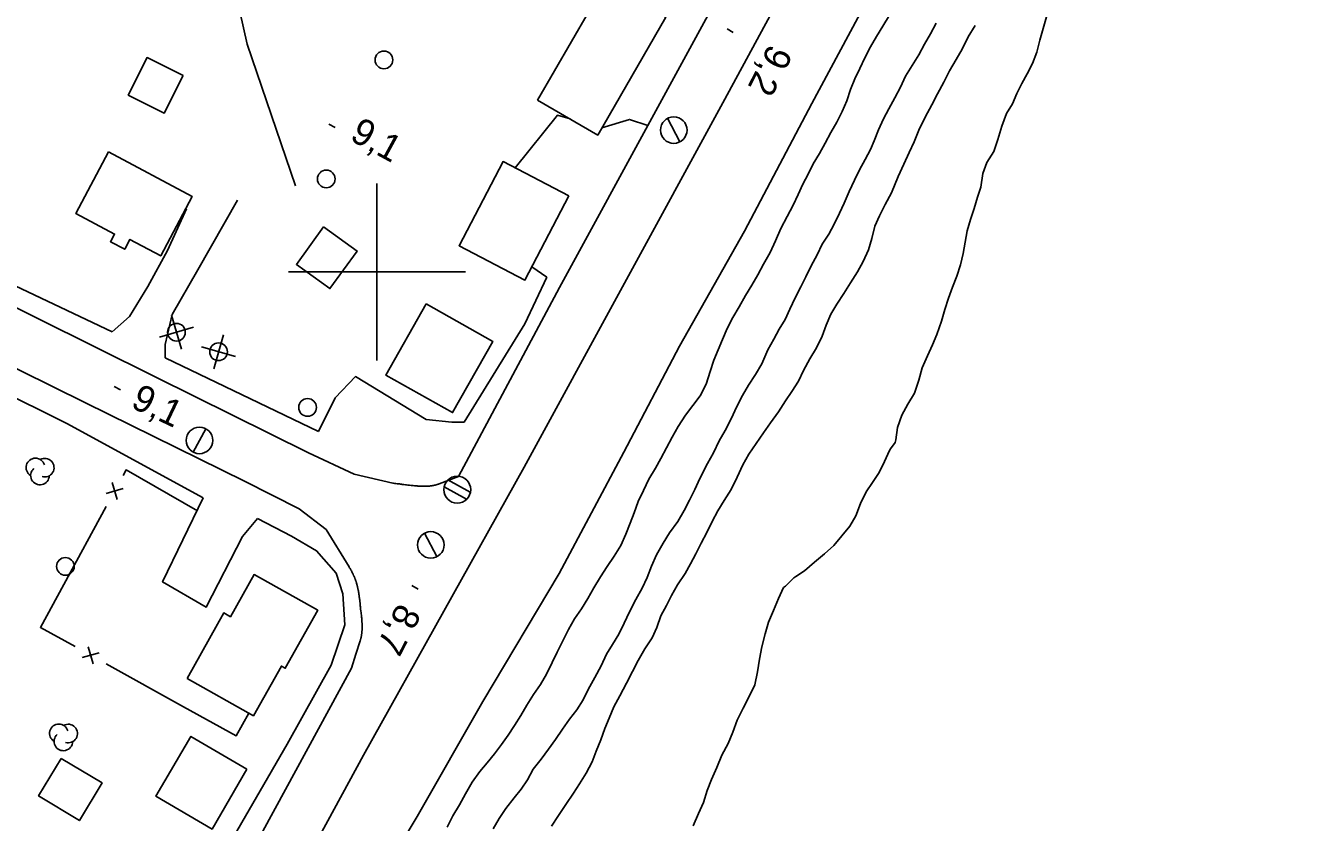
# Model space of a CAD drawing. Extents: x 219136 to 222520, y 5421589 to 5424530.
# Drawn here: x 221560.4 to 221706.2, y 5423137.9 to 5423227.8 of the extents above; entities that cross this region are included whole.
import ezdxf

# ---------------------------------------------------------------- set-up
doc = ezdxf.new("R2010")
doc.units = 0
for name, color, linetype in [('Level 19', 7, 'Continuous'), ('Level 2', 7, 'Continuous'), ('Level 21', 7, 'Continuous'), ('Level 3', 7, 'Continuous'), ('Level 31', 7, 'Continuous'), ('Level 36', 7, 'Continuous'), ('Level 37', 7, 'Continuous'), ('Level 4', 7, 'Continuous'), ('Level 44', 7, 'Continuous'), ('Level 61', 7, 'Continuous')]:
    doc.layers.add(name, color=color, linetype=linetype)

msp = doc.modelspace()

# ---------------------------------------------------------------- linework, layer by layer
at = {"layer": 'Level 19'}
for points in [[(221615.59, 5423211.76), (221620.38, 5423217.7), (221621.81, 5423217.27)], [(221625.4, 5423216.28), (221628.5, 5423217.23), (221630.57, 5423216.52)], [(221570.11, 5423193.24), (221572.08, 5423194.96), (221574.15, 5423198.36), (221576.37, 5423202.42), (221578.49, 5423207.12)], [(221584.26, 5423208.12), (221579.78, 5423200.25), (221576.89, 5423195.21), (221576.08, 5423191.83), (221576.09, 5423190.3)], [(221619.16, 5423199.41), (221617.48, 5423200.58)], [(221593.41, 5423181.98), (221595.28, 5423185.8), (221597.57, 5423188.2), (221605.56, 5423183.34), (221608.45, 5423183.04), (221609.86, 5423183.04)], [(221580.38, 5423174.52), (221575.81, 5423165.01), (221580.74, 5423162.18), (221584.82, 5423170.13), (221586.5, 5423172.19)]]:
    msp.add_lwpolyline(points, dxfattribs=at)
at = {"layer": 'Level 2'}
for points in [[(221657.85, 5423228.99), (221657.1, 5423227.74), (221656.38, 5423226.6), (221655.71, 5423225.42), (221655.08, 5423224.19), (221654.52, 5423222.97), (221653.96, 5423221.82), (221653.44, 5423220.6), (221653.03, 5423219.32), (221652.53, 5423218.1), (221651.9, 5423216.93), (221651.24, 5423215.73), (221650.61, 5423214.53), (221649.94, 5423213.39), (221649.25, 5423212.22), (221648.66, 5423211.05), (221648.09, 5423209.92), (221647.54, 5423208.76), (221646.98, 5423207.55), (221646.29, 5423206.25), (221645.58, 5423204.91), (221644.97, 5423203.51), (221644.4, 5423202.19), (221643.65, 5423200.9), (221642.99, 5423199.68), (221642.32, 5423198.5), (221641.6, 5423197.33), (221640.88, 5423196.06), (221640.18, 5423194.86), (221639.55, 5423193.61), (221639.02, 5423192.39), (221638.5, 5423191.2), (221638.02, 5423190.05), (221637.61, 5423188.78), (221637.17, 5423187.34), (221636.47, 5423186.03), (221635.64, 5423184.91), (221634.84, 5423183.82), (221633.99, 5423182.54), (221633.33, 5423181.35), (221632.7, 5423180.15)], [(221667.52, 5423227.83), (221666.73, 5423226.54), (221666.04, 5423225.17), (221665.37, 5423223.98), (221664.62, 5423222.69), (221663.98, 5423221.42), (221663.28, 5423220.12), (221662.63, 5423218.85), (221661.89, 5423217.46), (221661.17, 5423216.01), (221660.65, 5423214.71), (221660.07, 5423213.48), (221659.48, 5423212.16), (221658.84, 5423210.78), (221658.08, 5423208.94), (221657.37, 5423207.63), (221656.71, 5423206.32), (221656.21, 5423205.17), (221655.85, 5423203.79), (221655.47, 5423202.49), (221654.9, 5423201.17), (221654.23, 5423200.02), (221653.46, 5423198.79), (221652.7, 5423197.59), (221651.91, 5423196.36), (221651.24, 5423195.22), (221650.7, 5423193.98)], [(221663.11, 5423228.07), (221662.47, 5423226.89), (221661.8, 5423225.72), (221661.17, 5423224.51), (221660.43, 5423223.3), (221659.68, 5423222.09), (221659.08, 5423220.86), (221658.46, 5423219.65), (221657.79, 5423218.42), (221657.16, 5423217.3), (221656.63, 5423216.03), (221656.12, 5423214.82), (221655.71, 5423213.83), (221655.12, 5423212.71), (221654.47, 5423211.53), (221653.89, 5423210.36), (221653.29, 5423209.09), (221652.73, 5423207.77)], [(221652.73, 5423207.77), (221652.2, 5423206.63), (221651.62, 5423205.39), (221650.99, 5423204.26), (221650.27, 5423203.14), (221649.68, 5423201.95), (221649.03, 5423200.71), (221648.42, 5423199.47), (221647.84, 5423198.33), (221647.21, 5423197.1), (221646.62, 5423195.79), (221646.06, 5423194.64), (221645.42, 5423193.55), (221644.79, 5423192.4), (221644.11, 5423191.23), (221643.43, 5423189.65), (221642.72, 5423188.43), (221641.93, 5423187.22), (221641.26, 5423186.04), (221640.59, 5423184.74), (221640.01, 5423183.49), (221639.32, 5423182.11), (221638.63, 5423180.93), (221637.99, 5423179.6), (221637.32, 5423178.39), (221636.43, 5423176.69), (221635.87, 5423175.45), (221635.28, 5423174.24), (221634.67, 5423173.09), (221633.95, 5423171.84), (221633.02, 5423170.57), (221632.29, 5423169.4), (221631.57, 5423168.06), (221631, 5423166.81)], [(221650.7, 5423193.98), (221650.26, 5423192.75), (221649.63, 5423191.44), (221648.87, 5423190.18), (221648.14, 5423188.89), (221647.57, 5423187.69), (221646.82, 5423186.5), (221646.11, 5423185.45), (221645.32, 5423184.23), (221644.44, 5423182.99), (221643.64, 5423181.86), (221642.79, 5423180.64), (221641.96, 5423179.43), (221641.29, 5423178.23), (221640.67, 5423176.84), (221639.98, 5423175.46), (221639.21, 5423174.2), (221638.49, 5423173.03), (221637.84, 5423171.83), (221637.23, 5423170.58), (221636.61, 5423169.37), (221635.99, 5423168.2), (221635.41, 5423167.05), (221634.8, 5423165.96), (221633.94, 5423164.7), (221633.24, 5423163.49), (221632.7, 5423162.36), (221632.05, 5423161.18), (221631.59, 5423159.85), (221631.07, 5423158.72), (221630.23, 5423157.45), (221629.48, 5423156.13), (221628.85, 5423154.89), (221628.16, 5423153.58), (221627.43, 5423152.17), (221626.75, 5423150.9), (221626.2, 5423149.64), (221625.73, 5423148.45), (221625.29, 5423147.2), (221624.76, 5423145.9), (221624.31, 5423144.71), (221623.61, 5423143.43), (221622.86, 5423142.22), (221622.17, 5423141.17), (221621.31, 5423139.87), (221620.48, 5423138.63), (221619.7, 5423137.45)], [(221632.7, 5423180.15), (221632.04, 5423178.96), (221631.43, 5423177.86), (221630.7, 5423176.61), (221630.08, 5423175.35), (221629.48, 5423174.11), (221629.05, 5423172.83), (221628.6, 5423171.63), (221628.09, 5423170.39), (221627.53, 5423169.12), (221626.78, 5423167.92), (221625.98, 5423166.74), (221625.22, 5423165.57), (221624.49, 5423164.33), (221623.79, 5423163.14), (221623.08, 5423161.99), (221622.3, 5423160.84), (221621.61, 5423159.64), (221620.99, 5423158.35), (221620.36, 5423157.1), (221619.78, 5423155.92), (221619.15, 5423154.6), (221618.45, 5423153.45), (221617.67, 5423152.3), (221616.92, 5423151.1), (221616.23, 5423149.92), (221615.54, 5423148.79), (221614.83, 5423147.73), (221614.06, 5423146.67), (221613.26, 5423145.62), (221612.43, 5423144.61), (221611.63, 5423143.62), (221610.75, 5423142.41), (221609.98, 5423141.09), (221609.3, 5423139.86), (221608.57, 5423138.61), (221607.92, 5423137.34)], [(221631, 5423166.81), (221630.49, 5423165.52), (221629.94, 5423164.31), (221629.23, 5423163.03), (221628.51, 5423161.65), (221627.9, 5423160.37), (221627.31, 5423159.1), (221626.59, 5423157.95), (221625.93, 5423156.87), (221625.32, 5423155.53), (221624.58, 5423154.24), (221623.86, 5423152.88), (221623.29, 5423151.72), (221622.55, 5423150.59), (221621.75, 5423149.52), (221620.96, 5423148.39), (221620.17, 5423147.24), (221619.37, 5423146.14), (221618.54, 5423145), (221617.63, 5423143.88), (221616.99, 5423142.66), (221616.29, 5423141.61), (221615.49, 5423140.64), (221614.54, 5423139.45), (221613.79, 5423138.29), (221613.11, 5423137.14)]]:
    msp.add_lwpolyline(points, dxfattribs=at)
at = {"layer": 'Level 21'}
for points in [[(221598.19, 5423127.91), (221604.53, 5423138.55), (221611.94, 5423151.53), (221620.58, 5423165.98), (221627.88, 5423179.66), (221634.15, 5423191.64), (221641.49, 5423204.6), (221649.09, 5423219.02), (221656.48, 5423232.78), (221670.64, 5423258.63), (221677.1, 5423271.47), (221682.35, 5423283.26), (221687.31, 5423296.06), (221690.46, 5423306.63), (221695.18, 5423319.42), (221699.72, 5423331.08), (221703.69, 5423341.19), (221705.26, 5423350.74), (221706.24, 5423361.14), (221704.65, 5423368.08), (221701.8, 5423372.21), (221699.74, 5423375.84), (221698.83, 5423377.61), (221698.8, 5423379.16)], [(221660.64, 5423258.98), (221639.04, 5423219.11), (221616.62, 5423177.95), (221598.48, 5423145.47), (221572.5, 5423097.61), (221544.2, 5423045.77), (221525.59, 5423011.52), (221501.12, 5422966.85), (221480.22, 5422927.93), (221458.39, 5422888.43), (221441.16, 5422857.84), (221426.14, 5422830.08), (221397.61, 5422779.56)], [(221609.19, 5423176.93), (221620.62, 5423198.23), (221643.02, 5423239.4), (221653, 5423257.83)], [(221335.68, 5423242.61), (221372.49, 5423217.23), (221386.12, 5423207.98), (221392.43, 5423204.35), (221396.26, 5423203.52), (221401.26, 5423203.5), (221409.11, 5423204.18), (221417.67, 5423205.54), (221431.05, 5423208.68), (221449.79, 5423213.26), (221475.55, 5423219.3), (221482.95, 5423220.71), (221487.87, 5423221.29), (221493.35, 5423221.21), (221500.25, 5423220.76), (221509.32, 5423218.91), (221517.94, 5423215.77), (221529.09, 5423210.79), (221548.13, 5423201.48), (221575.05, 5423188.12), (221592.26, 5423179.59), (221597.42, 5423177.19), (221601.81, 5423176.17)], [(221596.85, 5423166.72), (221594.28, 5423170.92), (221591.23, 5423173.28), (221585.06, 5423176.4), (221567.1, 5423185.23), (221537.64, 5423199.8), (221520.74, 5423208.07), (221511.92, 5423211.72), (221496.62, 5423215.75), (221490.34, 5423215.73), (221481.68, 5423214.3), (221469, 5423211.48), (221441.03, 5423204.88), (221423.84, 5423200.83), (221408.19, 5423197.24), (221402.61, 5423195.33), (221398.28, 5423193.54), (221395.08, 5423191.62), (221392.15, 5423188.95), (221389.85, 5423184.71), (221388.07, 5423178.93), (221377.94, 5423146.6), (221366.37, 5423111.05)], [(221570.11, 5423193.24), (221553.24, 5423201.22)], [(221609.86, 5423183.04), (221616.69, 5423194.16), (221619.16, 5423199.41)], [(221593.41, 5423181.98), (221576.09, 5423190.3)], [(221580.38, 5423174.52), (221565, 5423182.88), (221556.86, 5423186.94)], [(221605.5, 5423175.81), (221605.55, 5423175.82), (221605.64, 5423175.82), (221605.69, 5423175.82), (221605.73, 5423175.82), (221605.77, 5423175.83), (221605.82, 5423175.83), (221605.86, 5423175.83), (221605.89, 5423175.84), (221605.93, 5423175.84), (221605.97, 5423175.84), (221606, 5423175.85), (221606.03, 5423175.85), (221606.07, 5423175.85), (221606.1, 5423175.86), (221606.16, 5423175.87), (221606.22, 5423175.87), (221606.27, 5423175.88), (221606.32, 5423175.89), (221606.36, 5423175.9), (221606.41, 5423175.91), (221606.45, 5423175.92), (221606.49, 5423175.92), (221606.52, 5423175.93), (221606.55, 5423175.94), (221606.59, 5423175.95), (221606.61, 5423175.95), (221606.64, 5423175.96), (221606.69, 5423175.98), (221606.74, 5423175.99), (221606.77, 5423176), (221606.81, 5423176.01), (221606.84, 5423176.02), (221606.86, 5423176.03), (221606.91, 5423176.04), (221606.94, 5423176.05), (221606.97, 5423176.06), (221607, 5423176.08), (221607.04, 5423176.09), (221608.12, 5423176.51), (221609.19, 5423176.93)], [(221601.81, 5423176.17), (221601.84, 5423176.17), (221602, 5423176.14), (221602.15, 5423176.12), (221602.29, 5423176.1), (221602.42, 5423176.08), (221602.54, 5423176.07), (221602.65, 5423176.05), (221602.76, 5423176.04), (221602.86, 5423176.02), (221602.96, 5423176.01), (221603.04, 5423176), (221603.21, 5423175.98), (221603.35, 5423175.96), (221603.48, 5423175.95), (221603.59, 5423175.94), (221603.69, 5423175.93), (221603.86, 5423175.91), (221603.99, 5423175.9), (221604.08, 5423175.89), (221604.23, 5423175.87), (221604.37, 5423175.86), (221604.45, 5423175.85), (221604.53, 5423175.85), (221604.61, 5423175.84), (221604.69, 5423175.84), (221604.76, 5423175.83), (221604.84, 5423175.83), (221604.91, 5423175.82), (221604.97, 5423175.82), (221605.04, 5423175.82), (221605.1, 5423175.82), (221605.17, 5423175.81), (221605.23, 5423175.81), (221605.28, 5423175.81), (221605.34, 5423175.81), (221605.4, 5423175.81), (221605.45, 5423175.81), (221605.5, 5423175.81)], [(221582.94, 5423134.73), (221589.85, 5423146.69), (221594.82, 5423155.61), (221596.39, 5423160.16), (221596.14, 5423163.67), (221595.4, 5423165.99), (221593.19, 5423168.53), (221590.34, 5423170.19), (221586.5, 5423172.19)], [(221597.7, 5423164.88), (221597.68, 5423164.93), (221597.67, 5423164.97), (221597.65, 5423165.02), (221597.64, 5423165.06), (221597.63, 5423165.1), (221597.62, 5423165.13), (221597.59, 5423165.2), (221597.57, 5423165.26), (221597.55, 5423165.31), (221597.54, 5423165.35), (221597.52, 5423165.39), (221597.51, 5423165.42), (221597.49, 5423165.48), (221597.47, 5423165.53), (221597.45, 5423165.56), (221597.43, 5423165.61), (221597.41, 5423165.66), (221597.39, 5423165.7), (221597.37, 5423165.75), (221597.35, 5423165.79), (221597.33, 5423165.83), (221597.31, 5423165.87), (221597.29, 5423165.91), (221597.27, 5423165.95), (221597.26, 5423165.99), (221597.24, 5423166.02), (221597.22, 5423166.06), (221597.18, 5423166.13), (221597.15, 5423166.2), (221597.11, 5423166.27), (221597.07, 5423166.33), (221597.04, 5423166.39), (221597.01, 5423166.45), (221596.97, 5423166.51), (221596.94, 5423166.56), (221596.91, 5423166.62), (221596.88, 5423166.67), (221596.85, 5423166.72)], [(221597.11, 5423155.29), (221597.61, 5423156.84), (221598.11, 5423158.38), (221598.12, 5423158.41), (221598.13, 5423158.44), (221598.14, 5423158.47), (221598.15, 5423158.5), (221598.15, 5423158.53), (221598.16, 5423158.56), (221598.17, 5423158.59), (221598.18, 5423158.61), (221598.19, 5423158.64), (221598.19, 5423158.67), (221598.21, 5423158.73), (221598.22, 5423158.78), (221598.23, 5423158.84), (221598.24, 5423158.89), (221598.25, 5423158.95), (221598.26, 5423159), (221598.27, 5423159.05), (221598.27, 5423159.1), (221598.28, 5423159.15), (221598.29, 5423159.2), (221598.29, 5423159.25), (221598.3, 5423159.3), (221598.3, 5423159.35), (221598.31, 5423159.39), (221598.31, 5423159.44), (221598.31, 5423159.49), (221598.32, 5423159.53), (221598.32, 5423159.58), (221598.32, 5423159.62), (221598.32, 5423159.66), (221598.32, 5423159.71), (221598.33, 5423159.75), (221598.33, 5423159.79), (221598.33, 5423159.83), (221598.33, 5423159.87), (221598.33, 5423159.91), (221598.33, 5423159.95), (221598.33, 5423160.03), (221598.33, 5423160.1), (221598.33, 5423160.17), (221598.32, 5423160.24), (221598.32, 5423160.31), (221598.32, 5423160.38), (221598.31, 5423160.44), (221598.31, 5423160.5), (221598.31, 5423160.56), (221598.3, 5423160.62), (221598.3, 5423160.68), (221598.29, 5423160.73), (221598.28, 5423160.84), (221598.28, 5423160.93), (221598.27, 5423161.03), (221598.26, 5423161.11), (221598.25, 5423161.2), (221598.24, 5423161.27), (221598.22, 5423161.42), (221598.21, 5423161.54), (221598.18, 5423161.76), (221598.16, 5423161.92), (221598.15, 5423162.05), (221598.14, 5423162.14), (221598.13, 5423162.21), (221598.12, 5423162.31), (221598.11, 5423162.41), (221598.09, 5423162.62), (221598.07, 5423162.81), (221598.06, 5423162.9), (221598.05, 5423162.99), (221598.04, 5423163.07), (221598.03, 5423163.16), (221598.02, 5423163.23), (221598.01, 5423163.31), (221598, 5423163.39), (221597.99, 5423163.46), (221597.98, 5423163.53), (221597.97, 5423163.6), (221597.96, 5423163.66), (221597.95, 5423163.73), (221597.94, 5423163.79), (221597.93, 5423163.85), (221597.92, 5423163.9), (221597.91, 5423163.96), (221597.9, 5423164.01), (221597.89, 5423164.07), (221597.88, 5423164.12), (221597.87, 5423164.17), (221597.86, 5423164.21), (221597.85, 5423164.26), (221597.84, 5423164.3), (221597.83, 5423164.35), (221597.82, 5423164.39), (221597.81, 5423164.43), (221597.8, 5423164.51), (221597.78, 5423164.58), (221597.76, 5423164.65), (221597.74, 5423164.71), (221597.73, 5423164.77), (221597.7, 5423164.88)], [(221490.32, 5422960.26), (221509.18, 5422993.9), (221527.82, 5423028.23), (221543.9, 5423057.68), (221565.75, 5423097.63), (221579.68, 5423123.2), (221597.11, 5423155.29)]]:
    msp.add_lwpolyline(points, dxfattribs=at)
at = {"layer": 'Level 3'}
for p, q in [((221639.52, 5423227.44), (221640.22, 5423227.05)), ((221594.57, 5423216.69), (221595.27, 5423216.3)), ((221570.33, 5423187.06), (221571.04, 5423186.68)), ((221603.94, 5423164.6), (221604.64, 5423164.21))]:
    msp.add_line(p, q, dxfattribs=at)
at = {"layer": 'Level 31'}
for points in [[(221618.14, 5423219.39), (221625.79, 5423232.67), (221632.59, 5423228.75), (221624.93, 5423215.46)], [(221578.12, 5423222.18), (221576, 5423217.94), (221571.93, 5423219.97), (221574.05, 5423224.21)], [(221569.7, 5423213.55), (221579.16, 5423208.52), (221575.6, 5423201.82), (221572.12, 5423203.67), (221571.53, 5423202.56), (221569.92, 5423203.41), (221570.38, 5423204.28), (221566.01, 5423206.61)], [(221621.66, 5423208.59), (221616.7, 5423199.09), (221609.27, 5423202.97), (221614.23, 5423212.47)], [(221593.97, 5423205.1), (221597.76, 5423202.36), (221594.69, 5423198.12), (221590.91, 5423200.85)], [(221605.55, 5423196.41), (221613.07, 5423192.17), (221608.53, 5423184.12), (221601.01, 5423188.35)], [(221578.56, 5423154.1), (221582.71, 5423161.51), (221583.46, 5423161.09), (221586.13, 5423165.85), (221593.32, 5423161.82), (221589.65, 5423155.27), (221589.21, 5423155.52), (221586.06, 5423149.9)], [(221585.33, 5423143.89), (221581.39, 5423137.12), (221575.06, 5423140.81), (221579, 5423147.58)], [(221564.37, 5423145.09), (221568.98, 5423142.32), (221566.42, 5423138.07), (221561.81, 5423140.85)]]:
    msp.add_lwpolyline(points, close=True, dxfattribs=at)
at = {"layer": 'Level 36'}
for p, q in [((221632.8, 5423217.36), (221634.18, 5423214.7)), ((221577.93, 5423191.28), (221576.8, 5423195.11)), ((221575.45, 5423192.63), (221579.28, 5423193.76)), ((221582.67, 5423192.91), (221581.57, 5423189.08)), ((221580.21, 5423191.55), (221584.04, 5423190.45)), ((221579.25, 5423179.66), (221580.69, 5423182.3)), ((221610.54, 5423175.15), (221608, 5423176.54)), ((221607.58, 5423175.73), (221610.12, 5423174.34)), ((221605.38, 5423170.53), (221606.76, 5423167.87))]:
    msp.add_line(p, q, dxfattribs=at)
for centre, radius in [((221600.79, 5423223.94), 1), ((221633.5, 5423216.02), 1.5), ((221594.28, 5423210.5), 1), ((221577.37, 5423193.2), 1), ((221582.12, 5423190.99), 1), ((221592.17, 5423184.71), 1), ((221579.97, 5423180.99), 1.5), ((221609.06, 5423175.43), 1.52), ((221606.08, 5423169.19), 1.5), ((221564.83, 5423166.77), 1)]:
    msp.add_circle(centre, radius, dxfattribs=at)
at = {"layer": 'Level 37'}
for p, q in [((221569.44, 5423175), (221571.36, 5423175.57)), ((221570.11, 5423176.24), (221570.68, 5423174.32)), ((221567.95, 5423155.78), (221567.39, 5423157.7)), ((221566.71, 5423156.47), (221568.63, 5423157.02))]:
    msp.add_line(p, q, dxfattribs=at)
for points in [[(221579.76, 5423173.05), (221571.69, 5423177.66), (221571.35, 5423177.04)], [(221569.44, 5423173.53), (221564.67, 5423164.74)], [(221564.67, 5423164.74), (221562.02, 5423159.87), (221565.92, 5423157.71)], [(221569.42, 5423155.77), (221578.17, 5423150.93)], [(221578.17, 5423150.93), (221584.11, 5423147.64), (221585.55, 5423150.19)]]:
    msp.add_lwpolyline(points, dxfattribs=at)
at = {"layer": 'Level 4'}
for points in [[(221590.79, 5423209.71), (221585.36, 5423225.73), (221581.29, 5423243.86), (221577.47, 5423259.16), (221573.24, 5423273.2), (221569.43, 5423282.58)], [(221668.15, 5423209.57), (221668.39, 5423211.1), (221668.86, 5423212.37), (221669.64, 5423213.6), (221670.09, 5423214.96), (221670.52, 5423216.45), (221671.07, 5423217.89), (221671.73, 5423218.98), (221672.24, 5423220.14), (221672.78, 5423221.29), (221673.4, 5423222.38), (221673.99, 5423223.54), (221674.47, 5423224.82), (221674.84, 5423226.16), (221675.21, 5423227.5), (221675.56, 5423228.82)], [(221657.95, 5423180.04), (221658.49, 5423180.77), (221658.56, 5423181.07), (221658.75, 5423182.45), (221659.24, 5423183.83), (221659.94, 5423185.08), (221660.66, 5423186.33), (221661.17, 5423187.78), (221661.56, 5423189.19), (221662.14, 5423190.52), (221662.7, 5423191.77), (221663.21, 5423192.94), (221663.74, 5423194.45), (221664.11, 5423195.78), (221664.53, 5423197.06), (221664.97, 5423198.28), (221665.44, 5423199.54), (221665.87, 5423200.82), (221666.17, 5423202.08), (221666.38, 5423203.35), (221666.64, 5423204.65), (221667.01, 5423205.93), (221667.41, 5423207.18), (221667.8, 5423208.44), (221668.15, 5423209.57)], [(221635.69, 5423137.47), (221636.3, 5423138.88), (221636.85, 5423140.11), (221637.29, 5423141.47), (221637.78, 5423142.71), (221638.35, 5423144.08), (221638.92, 5423145.47), (221639.63, 5423146.76), (221640.18, 5423148.06), (221640.66, 5423149.42), (221641.32, 5423150.78), (221642.03, 5423152.08), (221642.65, 5423153.4), (221642.96, 5423154.88), (221643.17, 5423156.3), (221643.43, 5423157.7), (221643.82, 5423159.14), (221644.2, 5423160.46), (221644.78, 5423161.79), (221645.32, 5423163.14), (221645.88, 5423164.37), (221646.11, 5423164.52), (221647.05, 5423165.48), (221647.29, 5423165.61), (221648.25, 5423166.26), (221649.38, 5423167.25), (221650.52, 5423168.19), (221651.56, 5423169.13), (221652.49, 5423170.2), (221653.38, 5423171.3), (221654.05, 5423172.48), (221654.6, 5423173.85), (221655.22, 5423175.18), (221655.95, 5423176.25), (221656.69, 5423177.38), (221657.3, 5423178.59), (221657.87, 5423179.85), (221657.95, 5423180.04)]]:
    msp.add_lwpolyline(points, dxfattribs=at)
at = {"layer": 'Level 44'}
for centre, start, end in [((221561.45, 5423177.93), 15.9068, 238.5912), ((221561.96, 5423177.02), 131.2391, 358.6962), ((221562.5, 5423177.91), 253.0853, 118.7739), ((221564.1, 5423147.92), 15.9068, 238.5912), ((221565.15, 5423147.9), 253.0853, 118.7739), ((221564.61, 5423147.01), 131.2391, 358.6962)]:
    msp.add_arc(centre, 1.05, start, end, dxfattribs=at)
at = {"layer": 'Level 61'}
for points in [[(221600, 5423210), (221600, 5423200), (221600, 5423190)], [(221590, 5423200), (221600, 5423200), (221610, 5423200)]]:
    msp.add_lwpolyline(points, dxfattribs=at)

# ---------------------------------------------------------------- texts
at = {"layer": 'Level 3'}
for s, rotation, p in [('9,2', 243.1272, (221644.32, 5423225.87)), ('9,1', 331.383, (221596.81, 5423214.95)), ('9,1', 334.5774, (221572.08, 5423184.77)), ('8,7', 242.6245, (221602.43, 5423162.76))]:
    msp.add_text(s, height=3, rotation=rotation, dxfattribs=at).set_placement(p)

doc.saveas('drawing.dxf')
